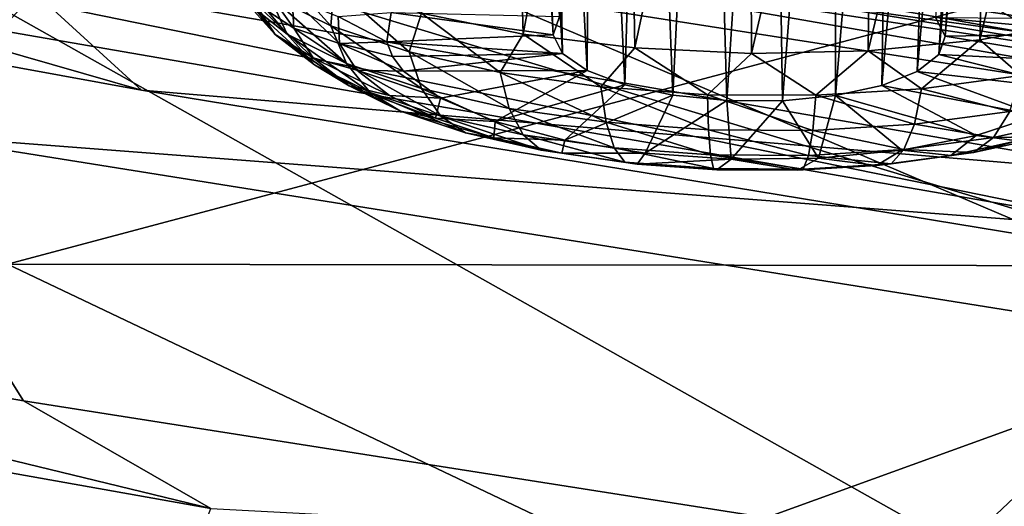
# Model space of a CAD drawing. Header units: metres. Extents: x -106 to 264, y -111 to 81.
# Tile 246 of 549: x 171.99 to 174.5, y -3.87 to -2.63. Entities that reach past the tile are written whole.
import ezdxf

# ---------------------------------------------------------------- set-up
doc = ezdxf.new("R2010")
doc.units = ezdxf.units.M
doc.layers.add('solid_20422013', color=7, linetype='CONTINUOUS')

msp = doc.modelspace()

# ---------------------------------------------------------------- linework, layer by layer
at = {"layer": 'solid_20422013'}
for points in [[(177.956284, 2.799484, 250.906601), (174.403946, -2.081968, 255.875839), (179.189987, -2.753742, 257.74176)], [(173.235062, -0.814916, 206.933151), (173.3461, -2.670876, 206.249573), (173.246857, -0.768123, 206.777222)], [(173.246857, -0.768123, 206.777222), (173.3461, -2.670876, 206.249573), (173.36232, -2.62376, 206.116272)], [(173.235062, -0.814916, 206.933151), (173.265045, -0.865895, 207.084824), (173.3461, -2.670876, 206.249573)], [(173.265045, -0.865895, 207.084824), (173.370377, -2.718111, 206.381607), (173.3461, -2.670876, 206.249573)], [(173.265045, -0.865895, 207.084824), (173.336227, -0.919753, 207.22403), (173.370377, -2.718111, 206.381607)], [(173.336227, -0.919753, 207.22403), (173.433167, -2.761638, 206.501678), (173.370377, -2.718111, 206.381607)], [(173.336227, -0.919753, 207.22403), (173.444, -0.971033, 207.339615), (173.433167, -2.761638, 206.501678)], [(174.465775, -0.909034, 206.654633), (174.321335, -2.626582, 206.086166), (174.345612, -2.673817, 206.218201)], [(174.495956, -0.960893, 206.809052), (174.465775, -0.909034, 206.654633), (174.345612, -2.673817, 206.218201)], [(173.444, -0.971033, 207.339615), (173.529388, -2.797932, 206.600052), (173.433167, -2.761638, 206.501678)], [(173.444, -0.971033, 207.339615), (173.581497, -1.017178, 207.422974), (173.529388, -2.797932, 206.600052)], [(174.482895, -1.008267, 206.967133), (174.495956, -0.960893, 206.809052), (174.345612, -2.673817, 206.218201)], [(173.581497, -1.017178, 207.422974), (173.651245, -2.824052, 206.668762), (173.529388, -2.797932, 206.600052)], [(173.581497, -1.017178, 207.422974), (173.738632, -1.054085, 207.467987), (173.651245, -2.824052, 206.668762)], [(174.482895, -1.008267, 206.967133), (174.345612, -2.673817, 206.218201), (174.329391, -2.720933, 206.351501)], [(174.427628, -1.047009, 207.118805), (174.482895, -1.008267, 206.967133), (174.329391, -2.720933, 206.351501)], [(173.738632, -1.054085, 207.467987), (173.788879, -2.837881, 206.70224), (173.651245, -2.824052, 206.668762)], [(173.738632, -1.054085, 207.467987), (173.903931, -1.07948, 207.471466), (173.788879, -2.837881, 206.70224)], [(174.427628, -1.047009, 207.118805), (174.329391, -2.720933, 206.351501), (174.274002, -2.764113, 206.475281)], [(174.334381, -1.074937, 207.252762), (174.427628, -1.047009, 207.118805), (174.274002, -2.764113, 206.475281)], [(174.334381, -1.074937, 207.252762), (174.274002, -2.764113, 206.475281), (174.183914, -2.799858, 206.579498)], [(174.211395, -1.089903, 207.359436), (174.334381, -1.074937, 207.252762), (174.183914, -2.799858, 206.579498)], [(173.903931, -1.07948, 207.471466), (173.931122, -2.838299, 206.697769), (173.788879, -2.837881, 206.70224)], [(173.903931, -1.07948, 207.471466), (174.065521, -1.09157, 207.433914), (173.931122, -2.838299, 206.697769)], [(174.065521, -1.09157, 207.433914), (174.066452, -2.825274, 206.655716), (173.931122, -2.838299, 206.697769)], [(174.065521, -1.09157, 207.433914), (174.211395, -1.089903, 207.359436), (174.066452, -2.825274, 206.655716)], [(174.211395, -1.089903, 207.359436), (174.183914, -2.799858, 206.579498), (174.066452, -2.825274, 206.655716)], [(173.010468, -2.615662, 207.483307), (173.269684, -2.668993, 207.623184), (173.228439, -1.210646, 208.234955)], [(173.269684, -2.668993, 207.623184), (173.529617, -1.280124, 208.31694), (173.228439, -1.210646, 208.234955)], [(173.269684, -2.668993, 207.623184), (173.554337, -2.70351, 207.709076), (173.529617, -1.280124, 208.31694)], [(173.554337, -2.70351, 207.709076), (173.845703, -1.333141, 208.336197), (173.529617, -1.280124, 208.31694)], [(173.554337, -2.70351, 207.709076), (173.852005, -2.717704, 207.737228), (173.845703, -1.333141, 208.336197)], [(173.852005, -2.717704, 207.737228), (174.16423, -1.365723, 208.291901), (173.845703, -1.333141, 208.336197)], [(173.852005, -2.717704, 207.737228), (174.149673, -2.710955, 207.706406), (174.16423, -1.365723, 208.291901)], [(174.149673, -2.710955, 207.706406), (174.470886, -1.377985, 208.184097), (174.16423, -1.365723, 208.291901)], [(174.149673, -2.710955, 207.706406), (174.434326, -2.683557, 207.617981), (174.470886, -1.377985, 208.184097)], [(174.434326, -2.683557, 207.617981), (174.751114, -1.367002, 208.017975), (174.470886, -1.377985, 208.184097)], [(174.434326, -2.683557, 207.617981), (174.693542, -2.636708, 207.475784), (174.751114, -1.367002, 208.017975)], [(171.700577, -2.924198, 254.54425), (167.68161, -1.540567, 252.595215), (172.166962, -2.40263, 254.989685)], [(171.036484, -1.660947, 254.382996), (169.997437, -2.39142, 253.507217), (172.296875, -2.811121, 254.672989)], [(171.036484, -1.660947, 254.382996), (172.296875, -2.811121, 254.672989), (174.652496, -3.198112, 255.747894)], [(175.476089, -2.398283, 256.43103), (171.036484, -1.660947, 254.382996), (174.652496, -3.198112, 255.747894)], [(179.189987, -2.753742, 257.74176), (174.403946, -2.081968, 255.875839), (177.563324, -2.612887, 257.216919)], [(171.061142, -2.108822, 254.984695), (169.655807, -3.193495, 255.8022), (171.996078, -3.602512, 256.945831)], [(171.061142, -2.108822, 254.984695), (171.996078, -3.602512, 256.945831), (174.384918, -3.9783, 257.996704)], [(175.582718, -2.848157, 257.038269), (171.061142, -2.108822, 254.984695), (174.384918, -3.9783, 257.996704)], [(172.596573, -2.318452, 255.638397), (171.061142, -2.108822, 254.984695), (175.582718, -2.848157, 257.038269)], [(172.296875, -2.811121, 254.672989), (169.997437, -2.39142, 253.507217), (170.270554, -2.228735, 253.055344)], [(170.270554, -2.228735, 253.055344), (170.270081, -2.369776, 253.004288), (174.882843, -3.169137, 255.224594)], [(174.88327, -3.028072, 255.275589), (170.270554, -2.228735, 253.055344), (174.882843, -3.169137, 255.224594)], [(172.296875, -2.811121, 254.672989), (170.270554, -2.228735, 253.055344), (174.88327, -3.028072, 255.275589)], [(172.64061, -2.296178, 255.55275), (172.596573, -2.318452, 255.638397), (177.309097, -3.033489, 257.624481)], [(177.345551, -3.010066, 257.535645), (172.64061, -2.296178, 255.55275), (177.309097, -3.033489, 257.624481)], [(172.681076, -2.306032, 255.463104), (172.64061, -2.296178, 255.55275), (177.345551, -3.010066, 257.535645)], [(177.379059, -3.018864, 257.443054), (172.681076, -2.306032, 255.463104), (177.345551, -3.010066, 257.535645)], [(172.713593, -2.346944, 255.379196), (172.681076, -2.306032, 255.463104), (177.379059, -3.018864, 257.443054)], [(177.818085, -2.303349, 209.813828), (178.873047, -2.915328, 211.513672), (174.451004, -2.590671, 212.406586)], [(177.309097, -3.033489, 257.624481), (172.596573, -2.318452, 255.638397), (175.582718, -2.848157, 257.038269)], [(177.405975, -3.058928, 257.356812), (172.713593, -2.346944, 255.379196), (177.379059, -3.018864, 257.443054)], [(172.734619, -2.414473, 255.310135), (172.713593, -2.346944, 255.379196), (177.405975, -3.058928, 257.356812)], [(170.270081, -2.369776, 253.004288), (171.700577, -2.924198, 254.54425), (174.882843, -3.169137, 255.224594)], [(176.355225, -3.667563, 256.609039), (171.700577, -2.924198, 254.54425), (172.166962, -2.40263, 254.989685)], [(176.851242, -3.133277, 257.019135), (172.166962, -2.40263, 254.989685), (172.734619, -2.414473, 255.310135)], [(176.355225, -3.667563, 256.609039), (172.166962, -2.40263, 254.989685), (176.851242, -3.133277, 257.019135)], [(177.423386, -3.125908, 257.286224), (172.734619, -2.414473, 255.310135), (177.405975, -3.058928, 257.356812)], [(176.851242, -3.133277, 257.019135), (172.734619, -2.414473, 255.310135), (177.423386, -3.125908, 257.286224)], [(174.451004, -2.590671, 212.406586), (171.955597, -3.254271, 216.407257), (170.541077, -2.447508, 214.166382)], [(172.668198, -2.668554, 206.936981), (172.622223, -2.56952, 207.000366), (172.511642, -2.483521, 206.762619)], [(172.56189, -2.585879, 206.70842), (172.668198, -2.668554, 206.936981), (172.511642, -2.483521, 206.762619)], [(172.780014, -2.647264, 207.213013), (172.788025, -2.545847, 207.295563), (172.612091, -2.4626, 207.068146)], [(172.622223, -2.56952, 207.000366), (172.780014, -2.647264, 207.213013), (172.612091, -2.4626, 207.068146)], [(172.505035, -2.498445, 206.464478), (172.637848, -2.669517, 206.652069), (172.56189, -2.585879, 206.70842)], [(172.584396, -2.587331, 206.422775), (172.637848, -2.669517, 206.652069), (172.505035, -2.498445, 206.464478)], [(172.685547, -2.65356, 206.386429), (172.584396, -2.587331, 206.422775), (172.579498, -2.503828, 206.187866)], [(172.681046, -2.576809, 206.170502), (172.685547, -2.65356, 206.386429), (172.579498, -2.503828, 206.187866)], [(172.780014, -2.647264, 207.213013), (172.978928, -2.713763, 207.392365), (172.788025, -2.545847, 207.295563)], [(172.978928, -2.713763, 207.392365), (173.010468, -2.615662, 207.483307), (172.788025, -2.545847, 207.295563)], [(172.819885, -2.743291, 207.141388), (172.780014, -2.647264, 207.213013), (172.622223, -2.56952, 207.000366)], [(172.668198, -2.668554, 206.936981), (172.819885, -2.743291, 207.141388), (172.622223, -2.56952, 207.000366)], [(172.802032, -2.692911, 206.357742), (172.685547, -2.65356, 206.386429), (172.681046, -2.576809, 206.170502)], [(172.797989, -2.623899, 206.163589), (172.802032, -2.692911, 206.357742), (172.681046, -2.576809, 206.170502)], [(174.451004, -2.590671, 212.406586), (175.660385, -3.260038, 214.265839), (171.955597, -3.254271, 216.407257)], [(172.737778, -2.747229, 206.866913), (172.668198, -2.668554, 206.936981), (172.56189, -2.585879, 206.70842)], [(172.637848, -2.669517, 206.652069), (172.737778, -2.747229, 206.866913), (172.56189, -2.585879, 206.70842)], [(172.584396, -2.587331, 206.422775), (172.73468, -2.729102, 206.597183), (172.637848, -2.669517, 206.652069)], [(172.685547, -2.65356, 206.386429), (172.73468, -2.729102, 206.597183), (172.584396, -2.587331, 206.422775)], [(178.873047, -2.915328, 211.513672), (175.660385, -3.260038, 214.265839), (174.451004, -2.590671, 212.406586)], [(172.933334, -2.613903, 206.087753), (172.922195, -2.688337, 206.297791), (172.797989, -2.623899, 206.163589)], [(172.922195, -2.688337, 206.297791), (172.802032, -2.692911, 206.357742), (172.797989, -2.623899, 206.163589)], [(173.3461, -2.670876, 206.249573), (172.922195, -2.688337, 206.297791), (172.933334, -2.613903, 206.087753)], [(173.36232, -2.62376, 206.116272), (173.3461, -2.670876, 206.249573), (172.933334, -2.613903, 206.087753)], [(172.978928, -2.713763, 207.392365), (173.211334, -2.766462, 207.531525), (173.010468, -2.615662, 207.483307)], [(173.211334, -2.766462, 207.531525), (173.269684, -2.668993, 207.623184), (173.010468, -2.615662, 207.483307)], [(174.321335, -2.626582, 206.086166), (174.754562, -2.630027, 206.060898), (174.769348, -2.667565, 206.166)], [(174.345612, -2.673817, 206.218201), (174.321335, -2.626582, 206.086166), (174.769348, -2.667565, 206.166)], [(172.685547, -2.65356, 206.386429), (172.846207, -2.760834, 206.547241), (172.73468, -2.729102, 206.597183)], [(172.802032, -2.692911, 206.357742), (172.846207, -2.760834, 206.547241), (172.685547, -2.65356, 206.386429)], [(173.011108, -2.807219, 207.313812), (172.978928, -2.713763, 207.392365), (172.780014, -2.647264, 207.213013)], [(172.819885, -2.743291, 207.141388), (173.011108, -2.807219, 207.313812), (172.780014, -2.647264, 207.213013)], [(174.538147, -2.774332, 207.501038), (174.693542, -2.636708, 207.475784), (174.434326, -2.683557, 207.617981)], [(172.826523, -2.800531, 206.794662), (172.737778, -2.747229, 206.866913), (172.637848, -2.669517, 206.652069)], [(172.73468, -2.729102, 206.597183), (172.826523, -2.800531, 206.794662), (172.637848, -2.669517, 206.652069)], [(172.880356, -2.817481, 207.059067), (172.819885, -2.743291, 207.141388), (172.668198, -2.668554, 206.936981)], [(172.737778, -2.747229, 206.866913), (172.880356, -2.817481, 207.059067), (172.668198, -2.668554, 206.936981)], [(173.3461, -2.670876, 206.249573), (173.370377, -2.718111, 206.381607), (172.922195, -2.688337, 206.297791)], [(173.211334, -2.766462, 207.531525), (173.468292, -2.803336, 207.625153), (173.269684, -2.668993, 207.623184)], [(173.468292, -2.803336, 207.625153), (173.554337, -2.70351, 207.709076), (173.269684, -2.668993, 207.623184)], [(174.285339, -2.808183, 207.606369), (174.434326, -2.683557, 207.617981), (174.149673, -2.710955, 207.706406)], [(174.285339, -2.808183, 207.606369), (174.538147, -2.774332, 207.501038), (174.434326, -2.683557, 207.617981)], [(174.329391, -2.720933, 206.351501), (174.345612, -2.673817, 206.218201), (174.758224, -2.742, 206.376022)], [(174.345612, -2.673817, 206.218201), (174.769348, -2.667565, 206.166), (174.758224, -2.742, 206.376022)], [(172.922195, -2.688337, 206.297791), (172.936981, -2.725875, 206.402893), (172.802032, -2.692911, 206.357742)], [(172.802032, -2.692911, 206.357742), (172.965195, -2.762705, 206.505478), (172.846207, -2.760834, 206.547241)], [(172.936981, -2.725875, 206.402893), (172.965195, -2.762705, 206.505478), (172.802032, -2.692911, 206.357742)], [(173.370377, -2.718111, 206.381607), (172.936981, -2.725875, 206.402893), (172.922195, -2.688337, 206.297791)], [(173.468292, -2.803336, 207.625153), (173.739929, -2.822969, 207.669647), (173.554337, -2.70351, 207.709076)], [(173.739929, -2.822969, 207.669647), (173.852005, -2.717704, 207.737228), (173.554337, -2.70351, 207.709076)], [(172.928802, -2.82506, 206.724808), (172.826523, -2.800531, 206.794662), (172.73468, -2.729102, 206.597183)], [(172.846207, -2.760834, 206.547241), (172.928802, -2.82506, 206.724808), (172.73468, -2.729102, 206.597183)], [(173.370377, -2.718111, 206.381607), (172.965195, -2.762705, 206.505478), (172.936981, -2.725875, 206.402893)], [(173.433167, -2.761638, 206.501678), (172.965195, -2.762705, 206.505478), (173.370377, -2.718111, 206.381607)], [(173.234528, -2.857881, 207.447586), (173.211334, -2.766462, 207.531525), (172.978928, -2.713763, 207.392365)], [(173.011108, -2.807219, 207.313812), (173.234528, -2.857881, 207.447586), (172.978928, -2.713763, 207.392365)], [(173.739929, -2.822969, 207.669647), (174.015808, -2.824606, 207.663315), (173.852005, -2.717704, 207.737228)], [(174.015808, -2.824606, 207.663315), (174.149673, -2.710955, 207.706406), (173.852005, -2.717704, 207.737228)], [(174.015808, -2.824606, 207.663315), (174.285339, -2.808183, 207.606369), (174.149673, -2.710955, 207.706406)], [(174.274002, -2.764113, 206.475281), (174.329391, -2.720933, 206.351501), (174.694122, -2.812716, 206.577682)], [(174.329391, -2.720933, 206.351501), (174.758224, -2.742, 206.376022), (174.694122, -2.812716, 206.577682)], [(172.957581, -2.865103, 206.971268), (172.880356, -2.817481, 207.059067), (172.737778, -2.747229, 206.866913)], [(172.826523, -2.800531, 206.794662), (172.957581, -2.865103, 206.971268), (172.737778, -2.747229, 206.866913)], [(173.060104, -2.877572, 207.22113), (173.011108, -2.807219, 207.313812), (172.819885, -2.743291, 207.141388)], [(172.880356, -2.817481, 207.059067), (173.060104, -2.877572, 207.22113), (172.819885, -2.743291, 207.141388)], [(173.059204, -2.831596, 206.695709), (172.928802, -2.82506, 206.724808), (172.846207, -2.760834, 206.547241)], [(172.965195, -2.762705, 206.505478), (173.059204, -2.831596, 206.695709), (172.846207, -2.760834, 206.547241)], [(173.433167, -2.761638, 206.501678), (173.059204, -2.831596, 206.695709), (172.965195, -2.762705, 206.505478)], [(173.433167, -2.761638, 206.501678), (173.198868, -2.891567, 206.859039), (173.059204, -2.831596, 206.695709)], [(173.433167, -2.761638, 206.501678), (173.529388, -2.797932, 206.600052), (173.198868, -2.891567, 206.859039)], [(173.481552, -2.89333, 207.537598), (173.468292, -2.803336, 207.625153), (173.211334, -2.766462, 207.531525)], [(173.234528, -2.857881, 207.447586), (173.481552, -2.89333, 207.537598), (173.211334, -2.766462, 207.531525)], [(174.183914, -2.799858, 206.579498), (174.274002, -2.764113, 206.475281), (174.58078, -2.875609, 206.759262)], [(174.274002, -2.764113, 206.475281), (174.694122, -2.812716, 206.577682), (174.58078, -2.875609, 206.759262)], [(174.51004, -2.865447, 207.418274), (174.538147, -2.774332, 207.501038), (174.285339, -2.808183, 207.606369)], [(173.046631, -2.88312, 206.883606), (172.957581, -2.865103, 206.971268), (172.826523, -2.800531, 206.794662)], [(172.928802, -2.82506, 206.724808), (173.046631, -2.88312, 206.883606), (172.826523, -2.800531, 206.794662)], [(173.270111, -2.925193, 207.346878), (173.234528, -2.857881, 207.447586), (173.011108, -2.807219, 207.313812)], [(173.060104, -2.877572, 207.22113), (173.270111, -2.925193, 207.346878), (173.011108, -2.807219, 207.313812)], [(173.529388, -2.797932, 206.600052), (173.376068, -2.939138, 206.985947), (173.198868, -2.891567, 206.859039)], [(173.529388, -2.797932, 206.600052), (173.651245, -2.824052, 206.668762), (173.376068, -2.939138, 206.985947)], [(173.742691, -2.912204, 207.580383), (173.739929, -2.822969, 207.669647), (173.468292, -2.803336, 207.625153)], [(173.481552, -2.89333, 207.537598), (173.742691, -2.912204, 207.580383), (173.468292, -2.803336, 207.625153)], [(174.267014, -2.897989, 207.519547), (174.285339, -2.808183, 207.606369), (174.015808, -2.824606, 207.663315)], [(174.066452, -2.825274, 206.655716), (174.183914, -2.799858, 206.579498), (174.424774, -2.927028, 206.910233)], [(174.183914, -2.799858, 206.579498), (174.58078, -2.875609, 206.759262), (174.424774, -2.927028, 206.910233)], [(174.267014, -2.897989, 207.519547), (174.51004, -2.865447, 207.418274), (174.285339, -2.808183, 207.606369)], [(174.652496, -3.198112, 255.747894), (172.296875, -2.811121, 254.672989), (174.88327, -3.028072, 255.275589)], [(173.122803, -2.920335, 207.120224), (173.060104, -2.877572, 207.22113), (172.880356, -2.817481, 207.059067)], [(172.957581, -2.865103, 206.971268), (173.122803, -2.920335, 207.120224), (172.880356, -2.817481, 207.059067)], [(173.059204, -2.831596, 206.695709), (173.046631, -2.88312, 206.883606), (172.928802, -2.82506, 206.724808)], [(173.059204, -2.831596, 206.695709), (173.198868, -2.891567, 206.859039), (173.046631, -2.88312, 206.883606)], [(173.651245, -2.824052, 206.668762), (173.580551, -2.971548, 207.069092), (173.376068, -2.939138, 206.985947)], [(173.651245, -2.824052, 206.668762), (173.788879, -2.837881, 206.70224), (173.580551, -2.971548, 207.069092)], [(174.007904, -2.913777, 207.57428), (174.015808, -2.824606, 207.663315), (173.739929, -2.822969, 207.669647)], [(173.742691, -2.912204, 207.580383), (174.007904, -2.913777, 207.57428), (173.739929, -2.822969, 207.669647)], [(173.931122, -2.838299, 206.697769), (174.066452, -2.825274, 206.655716), (174.022934, -2.984344, 207.08757)], [(174.007904, -2.913777, 207.57428), (174.267014, -2.897989, 207.519547), (174.015808, -2.824606, 207.663315)], [(174.066452, -2.825274, 206.655716), (174.235153, -2.963989, 207.021835), (174.022934, -2.984344, 207.08757)], [(174.066452, -2.825274, 206.655716), (174.424774, -2.927028, 206.910233), (174.235153, -2.963989, 207.021835)], [(173.502304, -2.958514, 207.431488), (173.481552, -2.89333, 207.537598), (173.234528, -2.857881, 207.447586)], [(173.270111, -2.925193, 207.346878), (173.502304, -2.958514, 207.431488), (173.234528, -2.857881, 207.447586)], [(173.788879, -2.837881, 206.70224), (173.80043, -2.986914, 207.103622), (173.580551, -2.971548, 207.069092)], [(173.788879, -2.837881, 206.70224), (173.931122, -2.838299, 206.697769), (173.80043, -2.986914, 207.103622)], [(173.931122, -2.838299, 206.697769), (174.022934, -2.984344, 207.08757), (173.80043, -2.986914, 207.103622)], [(175.582718, -2.848157, 257.038269), (174.384918, -3.9783, 257.996704), (176.818146, -4.320217, 258.953003)], [(173.19519, -2.932783, 207.017548), (173.122803, -2.920335, 207.120224), (172.957581, -2.865103, 206.971268)], [(173.046631, -2.88312, 206.883606), (173.19519, -2.932783, 207.017548), (172.957581, -2.865103, 206.971268)], [(173.198868, -2.891567, 206.859039), (173.19519, -2.932783, 207.017548), (173.046631, -2.88312, 206.883606)], [(173.315826, -2.964106, 207.235809), (173.270111, -2.925193, 207.346878), (173.060104, -2.877572, 207.22113)], [(173.122803, -2.920335, 207.120224), (173.315826, -2.964106, 207.235809), (173.060104, -2.877572, 207.22113)], [(174.46907, -2.932305, 207.319336), (174.51004, -2.865447, 207.418274), (174.267014, -2.897989, 207.519547)], [(174.424774, -2.927028, 206.910233), (174.58078, -2.875609, 206.759262), (174.528702, -2.940693, 206.986893)], [(174.46907, -2.932305, 207.319336), (174.67363, -2.887143, 207.184052), (174.51004, -2.865447, 207.418274)], [(173.198868, -2.891567, 206.859039), (173.376068, -2.939138, 206.985947), (173.19519, -2.932783, 207.017548)], [(173.747772, -2.976255, 207.471695), (173.742691, -2.912204, 207.580383), (173.481552, -2.89333, 207.537598)], [(173.502304, -2.958514, 207.431488), (173.747772, -2.976255, 207.471695), (173.481552, -2.89333, 207.537598)], [(174.240631, -2.962893, 207.41452), (174.267014, -2.897989, 207.519547), (174.007904, -2.913777, 207.57428)], [(174.240631, -2.962893, 207.41452), (174.46907, -2.932305, 207.319336), (174.267014, -2.897989, 207.519547)], [(174.605865, -2.929132, 207.086151), (174.67363, -2.887143, 207.184052), (174.46907, -2.932305, 207.319336)], [(174.882843, -3.169137, 255.224594), (171.700577, -2.924198, 254.54425), (176.355225, -3.667563, 256.609039)], [(173.368744, -2.97214, 207.121475), (173.315826, -2.964106, 207.235809), (173.122803, -2.920335, 207.120224)], [(173.19519, -2.932783, 207.017548), (173.368744, -2.97214, 207.121475), (173.122803, -2.920335, 207.120224)], [(173.376068, -2.939138, 206.985947), (173.368744, -2.97214, 207.121475), (173.19519, -2.932783, 207.017548)], [(173.529251, -2.994733, 207.313583), (173.502304, -2.958514, 207.431488), (173.270111, -2.925193, 207.346878)], [(173.315826, -2.964106, 207.235809), (173.529251, -2.994733, 207.313583), (173.270111, -2.925193, 207.346878)], [(173.99707, -2.977734, 207.465973), (174.007904, -2.913777, 207.57428), (173.742691, -2.912204, 207.580383)], [(173.747772, -2.976255, 207.471695), (173.99707, -2.977734, 207.465973), (173.742691, -2.912204, 207.580383)], [(173.99707, -2.977734, 207.465973), (174.240631, -2.962893, 207.41452), (174.007904, -2.913777, 207.57428)], [(174.235153, -2.963989, 207.021835), (174.424774, -2.927028, 206.910233), (174.359634, -2.978017, 207.098709)], [(174.417847, -2.970643, 207.210495), (174.46907, -2.932305, 207.319336), (174.240631, -2.962893, 207.41452)], [(174.424774, -2.927028, 206.910233), (174.528702, -2.940693, 206.986893), (174.359634, -2.978017, 207.098709)], [(174.417847, -2.970643, 207.210495), (174.605865, -2.929132, 207.086151), (174.46907, -2.932305, 207.319336)], [(174.528702, -2.940693, 206.986893), (174.605865, -2.929132, 207.086151), (174.417847, -2.970643, 207.210495)], [(173.376068, -2.939138, 206.985947), (173.580551, -2.971548, 207.069092), (173.368744, -2.97214, 207.121475)], [(173.754868, -3.01104, 207.35054), (173.747772, -2.976255, 207.471695), (173.502304, -2.958514, 207.431488)], [(173.529251, -2.994733, 207.313583), (173.754868, -3.01104, 207.35054), (173.502304, -2.958514, 207.431488)], [(174.359634, -2.978017, 207.098709), (174.528702, -2.940693, 206.986893), (174.417847, -2.970643, 207.210495)], [(173.560654, -2.999678, 207.191391), (173.529251, -2.994733, 207.313583), (173.315826, -2.964106, 207.235809)], [(173.368744, -2.97214, 207.121475), (173.560654, -2.999678, 207.191391), (173.315826, -2.964106, 207.235809)], [(173.580551, -2.971548, 207.069092), (173.560654, -2.999678, 207.191391), (173.368744, -2.97214, 207.121475)], [(173.580551, -2.971548, 207.069092), (173.80043, -2.986914, 207.103622), (173.560654, -2.999678, 207.191391)], [(173.984009, -3.012399, 207.345276), (173.99707, -2.977734, 207.465973), (173.747772, -2.976255, 207.471695)], [(173.754868, -3.01104, 207.35054), (173.984009, -3.012399, 207.345276), (173.747772, -2.976255, 207.471695)], [(173.80043, -2.986914, 207.103622), (174.022934, -2.984344, 207.08757), (173.969543, -3.015562, 207.219894)], [(174.022934, -2.984344, 207.08757), (174.170837, -3.003298, 207.177368), (173.969543, -3.015562, 207.219894)], [(173.984009, -3.012399, 207.345276), (174.20787, -2.998759, 207.297989), (173.99707, -2.977734, 207.465973)], [(174.20787, -2.998759, 207.297989), (174.240631, -2.962893, 207.41452), (173.99707, -2.977734, 207.465973)], [(174.022934, -2.984344, 207.08757), (174.235153, -2.963989, 207.021835), (174.170837, -3.003298, 207.177368)], [(174.235153, -2.963989, 207.021835), (174.359634, -2.978017, 207.098709), (174.170837, -3.003298, 207.177368)], [(174.170837, -3.003298, 207.177368), (174.359634, -2.978017, 207.098709), (174.20787, -2.998759, 207.297989)], [(174.20787, -2.998759, 207.297989), (174.417847, -2.970643, 207.210495), (174.240631, -2.962893, 207.41452)], [(174.359634, -2.978017, 207.098709), (174.417847, -2.970643, 207.210495), (174.20787, -2.998759, 207.297989)], [(173.763519, -3.01434, 207.224625), (173.754868, -3.01104, 207.35054), (173.529251, -2.994733, 207.313583)], [(173.560654, -2.999678, 207.191391), (173.763519, -3.01434, 207.224625), (173.529251, -2.994733, 207.313583)], [(173.80043, -2.986914, 207.103622), (173.763519, -3.01434, 207.224625), (173.560654, -2.999678, 207.191391)], [(173.969543, -3.015562, 207.219894), (173.984009, -3.012399, 207.345276), (173.754868, -3.01104, 207.35054)], [(173.763519, -3.01434, 207.224625), (173.969543, -3.015562, 207.219894), (173.754868, -3.01104, 207.35054)], [(173.80043, -2.986914, 207.103622), (173.969543, -3.015562, 207.219894), (173.763519, -3.01434, 207.224625)], [(173.969543, -3.015562, 207.219894), (174.170837, -3.003298, 207.177368), (173.984009, -3.012399, 207.345276)], [(174.170837, -3.003298, 207.177368), (174.20787, -2.998759, 207.297989), (173.984009, -3.012399, 207.345276)], [(168.185028, -3.343786, 255.356064), (172.392319, -4.093176, 257.446777), (168.278946, -3.130755, 255.259323)], [(168.278946, -3.130755, 255.259323), (172.474213, -3.876855, 257.343353), (169.655807, -3.193495, 255.8022)], [(172.392319, -4.093176, 257.446777), (172.474213, -3.876855, 257.343353), (168.278946, -3.130755, 255.259323)], [(172.474213, -3.876855, 257.343353), (171.996078, -3.602512, 256.945831), (169.655807, -3.193495, 255.8022)], [(171.955597, -3.254271, 216.407257), (173.562241, -4.018647, 218.530396), (170.154404, -4.035615, 221.126724)], [(175.660385, -3.260038, 214.265839), (173.562241, -4.018647, 218.530396), (171.955597, -3.254271, 216.407257)], [(175.660385, -3.260038, 214.265839), (177.022263, -3.894907, 216.029251), (173.562241, -4.018647, 218.530396)], [(168.109863, -3.575179, 255.411514), (172.326752, -4.327509, 257.507477), (168.185028, -3.343786, 255.356064)], [(172.326752, -4.327509, 257.507477), (172.392319, -4.093176, 257.446777), (168.185028, -3.343786, 255.356064)], [(168.057129, -3.806545, 255.425522), (172.280762, -4.561285, 257.525055), (168.109863, -3.575179, 255.411514)], [(172.280762, -4.561285, 257.525055), (172.326752, -4.327509, 257.507477), (168.109863, -3.575179, 255.411514)], [(172.474213, -3.876855, 257.343353), (174.384918, -3.9783, 257.996704), (171.996078, -3.602512, 256.945831)], [(168.026627, -4.030698, 255.401031), (172.254166, -4.787288, 257.502472), (168.057129, -3.806545, 255.425522)], [(172.254166, -4.787288, 257.502472), (172.280762, -4.561285, 257.525055), (168.057129, -3.806545, 255.425522)]]:
    msp.add_3dface(points, dxfattribs=at)

doc.saveas('drawing.dxf')
